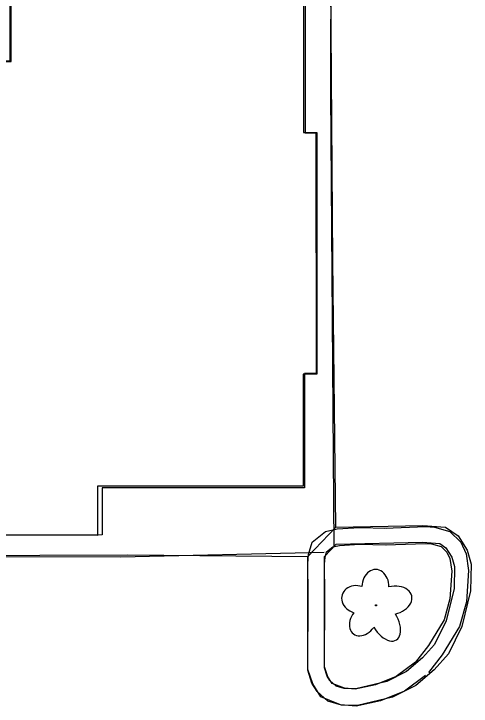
# Model space of a CAD drawing. Extents: x 588843 to 2552415, y 180129 to 269402.
# Drawn here: x 594472.9 to 594541.4, y 184892.8 to 184996.4 of the extents above; entities that cross this region are included whole.
import ezdxf

# ---------------------------------------------------------------- set-up
doc = ezdxf.new("R2010")
doc.units = 0
for name, color, linetype in [('E_BLD', 7, 'Continuous'), ('E_DWY', 7, 'Continuous'), ('E_LAND_Vegetation', 7, 'Continuous'), ('E_PATH_Sidewalk', 7, 'Continuous')]:
    doc.layers.add(name, color=color, linetype=linetype)

# ---------------------------------------------------------------- blocks, each defined once
blk = doc.blocks.new('DTRE_4')
at = {"layer": 'E_LAND_Vegetation'}
blk.add_circle((-0.6, 0), 0.601, dxfattribs=at)
for centre, major_axis, ratio in [((-6.14, 17.45), (4.46, -16.34), 0.782863), ((13.31, 8.98), (-17.3, -9.61), 0.691916), ((-19.26, 0.5), (16.18, -0.4), 0.832022), ((11.62, -12.16), (-16.44, 15.03), 0.560249), ((-8.18, -17.2), (5.91, 15.93), 0.716896)]:
    blk.add_ellipse(centre, major_axis=major_axis, ratio=ratio, start_param=1.570796, end_param=4.712389, dxfattribs=at)

msp = doc.modelspace()

# ---------------------------------------------------------------- linework, layer by layer
at = {"layer": 'E_BLD'}
for points in [[(594472.5, 184989.31), (594472.46, 185036.42), (594516.48, 185036.45), (594516.52, 184978.63), (594518.14, 184978.63), (594518.17, 184942.59), (594516.42, 184942.59), (594516.44, 184925.49), (594486.1, 184925.46), (594486.11, 184918.41), (594463.89, 184918.4), (594463.89, 184925.97), (594429.91, 184925.94), (594429.86, 184989.28)], [(594472.34, 184989.41), (594472.36, 185036.74), (594516.31, 185036.72), (594516.28, 184978.68), (594518.27, 184978.67), (594518.25, 184942.47), (594516.2, 184942.47), (594516.2, 184925.72), (594485.42, 184925.74), (594485.42, 184918.35), (594463.59, 184918.36), (594463.59, 184925.61), (594430.05, 184925.62), (594430.08, 184989.43), (594472.34, 184989.41)]]:
    msp.add_lwpolyline(points, close=True, dxfattribs=at)
at = {"layer": 'E_DWY'}
for points in [[(594521.11, 184919.56), (594520.65, 184959.47), (594520.35, 185000.97), (594520.47, 185038.09), (594520.42, 185040.59)], [(594528.45, 184919.43), (594534.58, 184919.67), (594535.88, 184919.59), (594538.18, 184918.93), (594539.83, 184917.31), (594540.62, 184915.61), (594540.98, 184913.07), (594540.69, 184908.42), (594539.63, 184904.71), (594537.05, 184900.47), (594535.02, 184897.84)], [(594534.54, 184897.37), (594531.41, 184895.02), (594527.79, 184893.57), (594524.14, 184892.78), (594521.81, 184893), (594518.88, 184894.16), (594517.65, 184896.1), (594516.92, 184898.25), (594516.98, 184909.59), (594516.92, 184914.1), (594517.03, 184915.47), (594517.56, 184917.32), (594519.55, 184918.93), (594521.31, 184919.34), (594524.64, 184919.52), (594528.69, 184919.44)], [(594533.04, 184899.37), (594530.17, 184897.22), (594527.05, 184895.96), (594523.99, 184895.3), (594522.4, 184895.45), (594520.56, 184896.18), (594519.92, 184897.18), (594519.42, 184898.66), (594519.48, 184909.6), (594519.42, 184914.02), (594519.5, 184915.02), (594519.74, 184915.87), (594520.68, 184916.63), (594521.66, 184916.86), (594524.68, 184917.02), (594528.64, 184916.94)], [(594528.55, 184916.94), (594534.55, 184917.16), (594535.46, 184917.11), (594536.87, 184916.7), (594537.75, 184915.84), (594538.2, 184914.89), (594538.47, 184912.97), (594538.21, 184908.85), (594537.32, 184905.72), (594534.99, 184901.88), (594533.04, 184899.37)], [(594447.9, 184915.22), (594450.4, 184915.27), (594489.98, 184915.43), (594516.92, 184915.19)]]:
    msp.add_lwpolyline(points, dxfattribs=at)
for points in [[(594521.11, 184919.56), (594534.14, 184919.83), (594537.56, 184919.6), (594539.42, 184918.26), (594540.77, 184916.14), (594541.39, 184914.04), (594541.31, 184910.05), (594540, 184904.71), (594538, 184900.59), (594535.84, 184898.21), (594533.08, 184895.86), (594529.61, 184894.1), (594524.36, 184892.86), (594521.97, 184892.94), (594519.93, 184893.53), (594518.3, 184894.99), (594517.51, 184896.23), (594516.92, 184898.15), (594516.92, 184915.19), (594521.11, 184919.56)], [(594521.16, 184917.06), (594534.08, 184917.33), (594536.68, 184917.15), (594537.57, 184916.51), (594538.47, 184915.1), (594538.88, 184913.7), (594538.82, 184910.38), (594537.63, 184905.56), (594535.91, 184902.01), (594534.1, 184900.01), (594531.68, 184897.96), (594528.74, 184896.47), (594524.11, 184895.37), (594522.37, 184895.42), (594521.17, 184895.77), (594520.22, 184896.62), (594519.8, 184897.29), (594519.42, 184898.53), (594519.42, 184915.19), (594521.16, 184917.06)]]:
    msp.add_lwpolyline(points, close=True, dxfattribs=at)
at = {"layer": 'E_PATH_Sidewalk'}
for points in [[(594520.85, 184916.66), (594520.35, 184984.69), (594520.48, 185028.78), (594520.21, 185040.02), (594473.48, 185040.59), (594473.44, 185036.42)], [(594413.68, 184940.79), (594434.63, 184915.22), (594447.53, 184915.22), (594488.88, 184915.16), (594519.39, 184915.85)]]:
    msp.add_lwpolyline(points, dxfattribs=at)

# ---------------------------------------------------------------- block references
at = {"layer": 'E_LAND_Vegetation', "xscale": 0.1524003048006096, "yscale": 0.1524003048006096, "rotation": -15.969778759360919}
msp.add_blockref('DTRE_4', (594527.22, 184907.85), dxfattribs=at)

doc.saveas('drawing.dxf')
